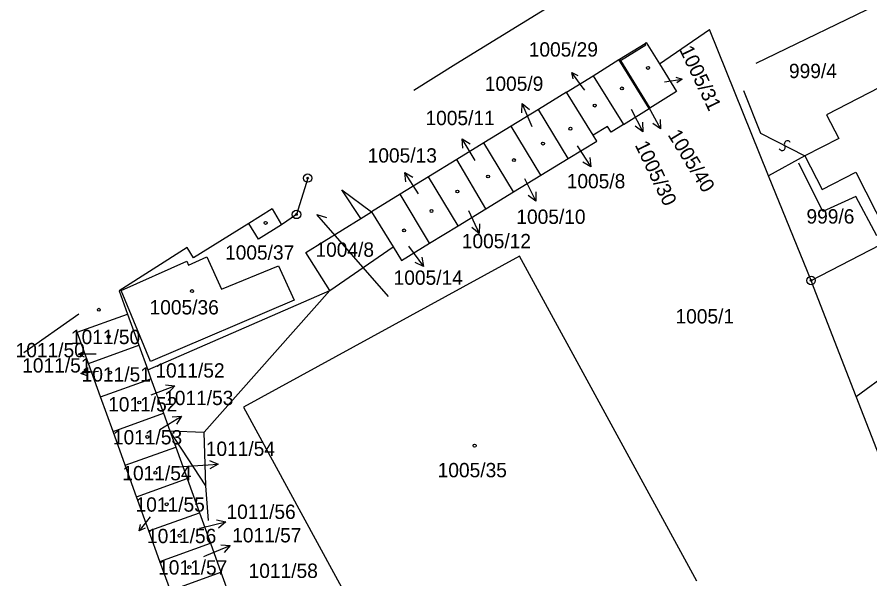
# Model space of a CAD drawing. Extents: x -469926 to -462499, y -1098642 to -1092733.
# Drawn here: x -465012.7 to -464911.5, y -1094994.7 to -1094928.1 of the extents above; entities that cross this region are included whole.
import ezdxf

# ---------------------------------------------------------------- set-up
doc = ezdxf.new("R2010")
doc.units = 0
for name, color, linetype in [('Vrstva 1', 7, 'Continuous'), ('Vrstva 14', 7, 'Continuous'), ('Vrstva 16', 7, 'Continuous'), ('Vrstva 24', 7, 'Continuous'), ('Vrstva 25', 7, 'Continuous'), ('Vrstva 29', 7, 'Continuous'), ('Vrstva 4', 7, 'Continuous'), ('Vrstva 50', 7, 'Continuous'), ('Vrstva 51', 7, 'Continuous')]:
    doc.layers.add(name, color=color, linetype=linetype)

msp = doc.modelspace()

# ---------------------------------------------------------------- linework, layer by layer
at = {"layer": 'Vrstva 1'}
for p, q in [((-464960.63, -1094933.64), (-464943.94, -1094923.37)), ((-464909.48, -1094926.04), (-464925.03, -1094933.61)), ((-464936.47, -1094933.65), (-464930.54, -1094929.57)), ((-464923.5, -1094946.92), (-464930.54, -1094929.57)), ((-464941.22, -1094933.11), (-464938.17, -1094931.23)), ((-464938.17, -1094931.23), (-464938.05, -1094931.13)), ((-464938.05, -1094931.13), (-464936.47, -1094933.65)), ((-464944.33, -1094935.07), (-464941.29, -1094933.15)), ((-464941.29, -1094933.15), (-464941.22, -1094933.11)), ((-464937.68, -1094938.96), (-464941.29, -1094933.15)), ((-464941.22, -1094933.11), (-464941.12, -1094933.27)), ((-464941.12, -1094933.27), (-464941.1, -1094933.26)), ((-464941.1, -1094933.26), (-464937.6, -1094938.91)), ((-464965.61, -1094936.76), (-464960.63, -1094933.64)), ((-464936.47, -1094933.65), (-464934.43, -1094936.92)), ((-464905.56, -1094933.99), (-464916.63, -1094939.69)), ((-464947.48, -1094937.02), (-464944.33, -1094935.07)), ((-464944.33, -1094935.07), (-464940.75, -1094940.86)), ((-464947.48, -1094937.02), (-464950.83, -1094939.08)), ((-464944.32, -1094942.12), (-464947.48, -1094937.02)), ((-464934.43, -1094936.92), (-464937.6, -1094938.91)), ((-464950.83, -1094939.08), (-464954.06, -1094941.05)), ((-464947.31, -1094944.88), (-464950.83, -1094939.08)), ((-464940.75, -1094940.86), (-464937.68, -1094938.96)), ((-464937.6, -1094938.91), (-464937.68, -1094938.96)), ((-464916.63, -1094939.69), (-464915.18, -1094942.52)), ((-464954.06, -1094941.05), (-464957.3, -1094943.03)), ((-464950.54, -1094946.85), (-464954.06, -1094941.05)), ((-464942.62, -1094941.07), (-464944.32, -1094942.12)), ((-464942.2, -1094941.75), (-464942.62, -1094941.07)), ((-464940.75, -1094940.86), (-464942.2, -1094941.75)), ((-464943.9, -1094942.81), (-464944.32, -1094942.12)), ((-464957.3, -1094943.03), (-464960.53, -1094945.01)), ((-464953.79, -1094948.84), (-464957.3, -1094943.03)), ((-464947.31, -1094944.88), (-464943.9, -1094942.81)), ((-464915.18, -1094942.52), (-464919.22, -1094944.56)), ((-464960.53, -1094945.01), (-464963.87, -1094947.05)), ((-464957.08, -1094950.85), (-464960.53, -1094945.01)), ((-464950.54, -1094946.85), (-464947.31, -1094944.88)), ((-464919.22, -1094944.56), (-464923.5, -1094946.92)), ((-464919.22, -1094944.56), (-464917.16, -1094948.56)), ((-464917.16, -1094948.56), (-464913.16, -1094946.51)), ((-464913.16, -1094946.51), (-464909.57, -1094953.48)), ((-464978.22, -1094947.2), (-464979.55, -1094951.51)), ((-464963.87, -1094947.05), (-464967.26, -1094949.12)), ((-464960.37, -1094952.86), (-464963.87, -1094947.05)), ((-464953.79, -1094948.84), (-464950.54, -1094946.85)), ((-464918.46, -1094959.34), (-464923.5, -1094946.92)), ((-464971.93, -1094951.99), (-464974.15, -1094948.6)), ((-464974.15, -1094948.6), (-464970.66, -1094951.2)), ((-464967.26, -1094949.12), (-464970.66, -1094951.2)), ((-464963.74, -1094954.92), (-464967.26, -1094949.12)), ((-464957.08, -1094950.85), (-464953.79, -1094948.84)), ((-464918.46, -1094959.34), (-464899.54, -1094949.55)), ((-464982.43, -1094950.86), (-464985.2, -1094952.59)), ((-464979.55, -1094951.51), (-464981.33, -1094952.76)), ((-464968.62, -1094961.24), (-464977.15, -1094951.51)), ((-464977.15, -1094951.51), (-464975.99, -1094951.86)), ((-464970.66, -1094951.2), (-464968.09, -1094955.37)), ((-464960.37, -1094952.86), (-464957.08, -1094950.85)), ((-464985.2, -1094952.59), (-464991.77, -1094956.65)), ((-464984.07, -1094954.43), (-464985.2, -1094952.59)), ((-464978.45, -1094956.02), (-464971.93, -1094951.99)), ((-464981.33, -1094952.76), (-464984.07, -1094954.43)), ((-464963.74, -1094954.92), (-464960.37, -1094952.86)), ((-464992.53, -1094955.42), (-465000.6, -1094960.55)), ((-464991.77, -1094956.65), (-464992.53, -1094955.42)), ((-464975.58, -1094960.51), (-464968.09, -1094955.37)), ((-464968.09, -1094955.37), (-464967.1, -1094956.97)), ((-464967.1, -1094956.97), (-464963.74, -1094954.92)), ((-464992.35, -1094957.54), (-464990.2, -1094956.53)), ((-464990.2, -1094956.53), (-464988.45, -1094960.38)), ((-464953.06, -1094956.47), (-464985.82, -1094974.37)), ((-464975.58, -1094960.51), (-464978.45, -1094956.02)), ((-464932.02, -1094994.99), (-464953.06, -1094956.47)), ((-465000.35, -1094960.53), (-464992.58, -1094957.05)), ((-464992.58, -1094957.05), (-464992.35, -1094957.54)), ((-464988.45, -1094960.38), (-464981.68, -1094957.6)), ((-464981.68, -1094957.6), (-464979.82, -1094961.66)), ((-464918.17, -1094960.08), (-464918.46, -1094959.34)), ((-465000.6, -1094960.55), (-464999.59, -1094963.33)), ((-464996.86, -1094968.95), (-465000.35, -1094960.53)), ((-464997.2, -1094969.95), (-464975.58, -1094960.51)), ((-464913.1, -1094973.12), (-464918.17, -1094960.08)), ((-464979.82, -1094961.66), (-464996.86, -1094968.95)), ((-465005.58, -1094965.49), (-464999.59, -1094963.33)), ((-464999.59, -1094963.33), (-464998.26, -1094967.01)), ((-465004.25, -1094969.17), (-465005.58, -1094965.49)), ((-465004.25, -1094969.17), (-464998.26, -1094967.01)), ((-464998.26, -1094967.01), (-464997.2, -1094969.95)), ((-465002.81, -1094973.15), (-465004.25, -1094969.17)), ((-464997.2, -1094969.95), (-464996.82, -1094970.99)), ((-465002.81, -1094973.15), (-464996.82, -1094970.99)), ((-464996.82, -1094970.99), (-464995.34, -1094975.09)), ((-465001.33, -1094977.25), (-465002.81, -1094973.15)), ((-464894.29, -1095021.53), (-464913.1, -1094973.12)), ((-464985.82, -1094974.37), (-464964.71, -1095013.1)), ((-465001.33, -1094977.25), (-464995.34, -1094975.09)), ((-464995.34, -1094975.09), (-464994.58, -1094977.19)), ((-464999.88, -1094981.26), (-465001.33, -1094977.25)), ((-464994.58, -1094977.19), (-464993.89, -1094979.09)), ((-464990.3, -1094983.71), (-464994.58, -1094977.19)), ((-464999.88, -1094981.26), (-464993.89, -1094979.09)), ((-464993.89, -1094979.09), (-464992.54, -1094982.83)), ((-464998.53, -1094985), (-464999.88, -1094981.26)), ((-464998.53, -1094985), (-464992.54, -1094982.83)), ((-464992.54, -1094982.83), (-464991.08, -1094986.88)), ((-464989.98, -1094987.82), (-464990.3, -1094983.71)), ((-464997.07, -1094989.05), (-464998.53, -1094985)), ((-464997.07, -1094989.05), (-464991.08, -1094986.88)), ((-464991.08, -1094986.88), (-464989.77, -1094990.51)), ((-464995.76, -1094992.67), (-464997.07, -1094989.05)), ((-464995.76, -1094992.67), (-464989.77, -1094990.51)), ((-464989.77, -1094990.51), (-464988.53, -1094993.93)), ((-464994.52, -1094996.09), (-464995.76, -1094992.67)), ((-464994.52, -1094996.09), (-464988.53, -1094993.93)), ((-464988.53, -1094993.93), (-464987.23, -1094997.55))]:
    msp.add_line(p, q, dxfattribs=at)
at = {"layer": 'Vrstva 14'}
for p, q in [((-464917.07, -1094951.16), (-464919.92, -1094945.43)), ((-464913.14, -1094949.37), (-464917.07, -1094951.16)), ((-464910.64, -1094954.03), (-464913.14, -1094949.37)), ((-465011.9, -1094967.9), (-465005.4, -1094963.28))]:
    msp.add_line(p, q, dxfattribs=at)
at = {"layer": 'Vrstva 16'}
for p, q in [((-464945.62, -1094936.36), (-464946.85, -1094934.66)), ((-464945.34, -1094936.76), (-464945.62, -1094936.36)), ((-464935.85, -1094935.78), (-464933.78, -1094935.45)), ((-464951.57, -1094941.11), (-464952.74, -1094938.35)), ((-464939.82, -1094939.03), (-464938.45, -1094941.7)), ((-464937.76, -1094938.73), (-464936.32, -1094941.36)), ((-464958.35, -1094945.11), (-464959.87, -1094942.53)), ((-464946.25, -1094943.38), (-464944.59, -1094945.88)), ((-464965.05, -1094949.05), (-464966.7, -1094946.54)), ((-464952.48, -1094947.25), (-464951.14, -1094949.94)), ((-464959.12, -1094951.03), (-464957.88, -1094953.76)), ((-464966.27, -1094955.29), (-464964.47, -1094957.69)), ((-465003.32, -1094968.09), (-465005.42, -1094968.09)), ((-465003.06, -1094970.14), (-465005.15, -1094970.38)), ((-464996.8, -1094972.91), (-464994, -1094971.84)), ((-464995.76, -1094977.01), (-464993.21, -1094975.44)), ((-464994.2, -1094981.47), (-464991.85, -1094981.31)), ((-464991.85, -1094981.31), (-464988.86, -1094981.11)), ((-464996.93, -1094987.38), (-464998.21, -1094989.04)), ((-464990.87, -1094988.66), (-464987.95, -1094987.98)), ((-464991.07, -1094988.71), (-464990.87, -1094988.66)), ((-464990.19, -1094991.93), (-464987.43, -1094990.76)), ((-464990.55, -1094992.08), (-464990.19, -1094991.93))]:
    msp.add_line(p, q, dxfattribs=at)
for points in [[(-464946.72, -1094935.43), (-464946.85, -1094934.66), (-464946.15, -1094935.02)], [(-464934.52, -1094935.21), (-464933.78, -1094935.45), (-464934.41, -1094935.9)], [(-464952.81, -1094939.46), (-464952.74, -1094938.35), (-464951.89, -1094939.07)], [(-464936.36, -1094940.24), (-464936.32, -1094941.36), (-464937.23, -1094940.72)], [(-464938.46, -1094940.58), (-464938.45, -1094941.7), (-464939.35, -1094941.04)], [(-464959.8, -1094943.64), (-464959.87, -1094942.53), (-464958.94, -1094943.13)], [(-464944.73, -1094944.77), (-464944.59, -1094945.88), (-464945.56, -1094945.32)], [(-464966.57, -1094947.65), (-464966.7, -1094946.54), (-464965.73, -1094947.1)], [(-464951.14, -1094948.82), (-464951.14, -1094949.94), (-464952.04, -1094949.26)], [(-464957.84, -1094952.64), (-464957.88, -1094953.76), (-464958.75, -1094953.06)], [(-464964.67, -1094956.59), (-464964.47, -1094957.69), (-464965.47, -1094957.19)], [(-465004.72, -1094968.44), (-465005.42, -1094968.09), (-465004.72, -1094967.74)], [(-465004.41, -1094970.65), (-465005.15, -1094970.38), (-465004.49, -1094969.95)], [(-464995.11, -1094971.73), (-464994, -1094971.84), (-464994.75, -1094972.66)], [(-464994.32, -1094975.53), (-464993.21, -1094975.44), (-464993.79, -1094976.39)], [(-464989.89, -1094980.68), (-464988.86, -1094981.11), (-464989.82, -1094981.67)], [(-464989.03, -1094987.72), (-464987.95, -1094987.98), (-464988.81, -1094988.7)], [(-464997.51, -1094988.7), (-464998.21, -1094989.04), (-464998.06, -1094988.27)], [(-464988.54, -1094990.69), (-464987.43, -1094990.76), (-464988.15, -1094991.61)]]:
    msp.add_lwpolyline(points, dxfattribs=at)
at = {"layer": 'Vrstva 24'}
for centre, radius in [((-464978.22, -1094947.2), 0.5), ((-464978.22, -1094947.2), 0.1), ((-464979.55, -1094951.51), 0.5), ((-464979.55, -1094951.51), 0.1), ((-464918.46, -1094959.34), 0.5), ((-464918.46, -1094959.34), 0.1)]:
    msp.add_circle(centre, radius, dxfattribs=at)
at = {"layer": 'Vrstva 25'}
for centre in [(-464937.82, -1094934.13), (-464940.92, -1094936.57), (-464944.14, -1094938.6), (-464947.03, -1094941.34), (-464950.29, -1094943.11), (-464953.74, -1094945.06), (-464956.81, -1094947.01), (-464960.45, -1094948.79), (-464963.52, -1094951.1), (-464966.77, -1094953.4), (-464991.95, -1094960.6), (-465003.01, -1094962.81), (-465001.86, -1094966), (-465001.67, -1094970.26), (-464998.21, -1094973.81), (-464997.26, -1094977.89), (-464958.4, -1094978.93), (-464996.3, -1094982.15), (-464994.96, -1094985.88), (-464993.42, -1094989.6), (-464992.27, -1094993.33)]:
    msp.add_circle(centre, 0.175, dxfattribs=at)
at = {"layer": 'Vrstva 29'}
msp.add_circle((-464983.21, -1094952.51), 0.175, dxfattribs=at)
at = {"layer": 'Vrstva 4'}
for p, q in [((-464938.07, -1094931.39), (-464938.17, -1094931.23)), ((-464941.1, -1094933.26), (-464938.07, -1094931.39)), ((-464926.48, -1094936.83), (-464924.45, -1094941.88)), ((-464924.45, -1094941.88), (-464919.22, -1094944.56)), ((-464982.43, -1094950.86), (-464981.33, -1094952.76)), ((-464971.93, -1094951.99), (-464970.66, -1094951.2)), ((-464913.1, -1094973.12), (-464893.97, -1094958.92)), ((-464990.5, -1094977.33), (-464975.58, -1094960.51)), ((-464994.58, -1094977.19), (-464990.5, -1094977.33)), ((-464990.3, -1094983.71), (-464990.5, -1094977.33))]:
    msp.add_line(p, q, dxfattribs=at)
at = {"layer": 'Vrstva 51'}
for centre, radius, start, end in [((-464921.9, -1094943.55), 0.377, 205.2643, 32.9275), ((-464921.27, -1094943.15), 0.376, 25.9404, 212.2515)]:
    msp.add_arc(centre, radius, start, end, dxfattribs=at)

# ---------------------------------------------------------------- texts
at = {"layer": 'Vrstva 50'}
for s, p in [('1005/29', (-464951.98, -1094932.79)), ('999/4', (-464921.09, -1094935.34)), ('1005/9', (-464957.2, -1094936.85)), ('1005/11', (-464964.24, -1094940.92)), ('1005/13', (-464971.1, -1094945.36)), ('1005/8', (-464947.47, -1094948.41)), ('1005/10', (-464953.45, -1094952.63)), ('999/6', (-464919.01, -1094952.59)), ('1005/12', (-464959.93, -1094955.52)), ('1005/37', (-464988.03, -1094956.87)), ('1004/8', (-464977.3, -1094956.53)), ('1005/14', (-464968.02, -1094959.85)), ('1005/36', (-464996.99, -1094963.37)), ('1005/1', (-464934.56, -1094964.44)), ('1011/50', (-465006.32, -1094966.89)), ('1011/50', (-465012.89, -1094968.45)), ('1011/51', (-465012.11, -1094970.26)), ('1011/51', (-465005.05, -1094971.33)), ('1011/52', (-464996.3, -1094970.86)), ('1011/53', (-464995.26, -1094974.12)), ('1011/52', (-465001.91, -1094974.87)), ('1011/53', (-465001.34, -1094978.78)), ('1011/54', (-464990.32, -1094980.15)), ('1005/35', (-464962.79, -1094982.68)), ('1011/54', (-465000.22, -1094983.04)), ('1011/55', (-464998.65, -1094986.76)), ('1011/56', (-464987.86, -1094987.62)), ('1011/56', (-464997.29, -1094990.49)), ('1011/57', (-464987.18, -1094990.4)), ('1011/57', (-464995.98, -1094994.22)), ('1011/58', (-464985.23, -1094994.62))]:
    msp.add_text(s, height=1.7, dxfattribs=at).set_placement(p)
for s, rotation, p in [('1005/31', 295.65, (-464934.13, -1094931.97)), ('1005/40', 301.491, (-464935.53, -1094942.06)), ('1005/30', 295.65, (-464939.42, -1094943.26))]:
    msp.add_text(s, height=1.7, rotation=rotation, dxfattribs=at).set_placement(p)

doc.saveas('drawing.dxf')
